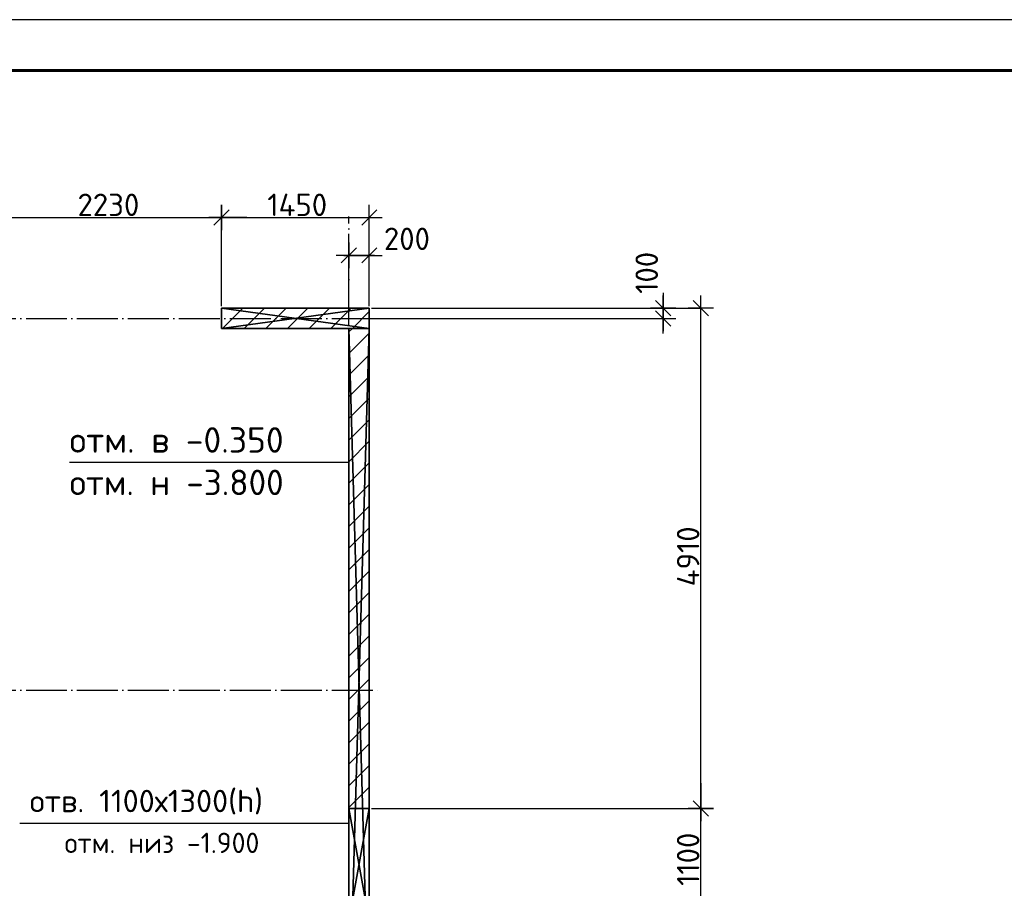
# Model space of a CAD drawing. Header units: millimetres. Extents: x 40580 to 559114, y -343730 to 81020.
# Tile 360 of 656: x 351654 to 361311, y -45918 to -37394. Entities that reach past the tile are written whole.
import ezdxf
from ezdxf.enums import TextEntityAlignment as Align

# ---------------------------------------------------------------- set-up
doc = ezdxf.new("R2010")
doc.units = ezdxf.units.MM
doc.linetypes.add('______11', pattern=[500, 400, -50, 0, -50])
doc.linetypes.add('______5', pattern=[1100, 800, -100, 100, -100])
for name, color, linetype in [('____________', 7, 'Continuous'), ('___________________', 253, '______5'), ('______________________', 7, 'Continuous'), ('_______________________', 7, 'Continuous'), ('________________________1', 7, 'Continuous'), ('Тонкие', 7, 'Continuous')]:
    doc.layers.add(name, color=color, linetype=linetype)
doc.styles.add('ISOCPEUR', font='isocpeur.ttf')

# ---------------------------------------------------------------- blocks, each defined once
blk = doc.blocks.new('ALL_ML_STRICH')
at = {"color": 0, "linetype": 'ByBlock', "lineweight": -2}
for p, q in [((0, -0.5), (0, 0.5)), ((-1, 0), (0.5, 0)), ((-0.3, -0.3), (0.3, 0.3))]:
    blk.add_line(p, q, dxfattribs=at)
blk = doc.blocks.new('Из_буфера8386')
at = {"linetype": 'Continuous', "lineweight": 25, "ltscale": 100}
blk.add_lwpolyline([(61.9, 59400), (61.9, 0), (42061.9, 0), (42061.9, 59400), (61.9, 59400)], dxfattribs=at)
blk.add_lwpolyline([(61.9, 59400), (61.9, 0), (42061.9, 0), (42061.9, 59400), (61.9, 59400)], dxfattribs=at)
at = {"linetype": 'Continuous', "lineweight": 60, "ltscale": 100}
blk.add_lwpolyline([(2061.9, 58900), (2061.9, 500), (41561.9, 500), (41561.9, 58900), (2061.9, 58900)], dxfattribs=at)

msp = doc.modelspace()

# ---------------------------------------------------------------- linework, layer by layer
at = {"layer": '____________', "color": 253, "linetype": '______5'}
for p, q in [((353644.2, -40425.1), (353844.2, -40225.1)), ((354068.4, -40425.1), (354268.4, -40225.1)), ((354492.7, -40425.1), (354692.7, -40225.1)), ((354917, -40425.1), (355083.2, -40258.9))]:
    msp.add_line(p, q, dxfattribs=at)
at = {"layer": '____________', "color": 253, "linetype": '______11'}
for p, q in [((353856.3, -40425.1), (354056.3, -40225.1)), ((354280.6, -40425.1), (354480.6, -40225.1)), ((354704.8, -40425.1), (354904.8, -40225.1))]:
    msp.add_line(p, q, dxfattribs=at)
at = {"layer": '____________', "color": 253, "linetype": '______5'}
for points in [[(354883.2, -40458.9), (354883.2, -40458.9), (354917, -40425.1)], [(354883.2, -40883.1), (354883.2, -40883.1), (355083.2, -40683.1)], [(354883.2, -41307.4), (354883.2, -41307.4), (355083.2, -41107.4)], [(354883.2, -41731.7), (354883.2, -41731.7), (355083.2, -41531.7)], [(354883.2, -42155.9), (354883.2, -42155.9), (355083.2, -41955.9)], [(354883.2, -42580.2), (354883.2, -42580.2), (355083.2, -42380.2)], [(354883.2, -43004.5), (354883.2, -43004.5), (355083.2, -42804.5)], [(354883.2, -43428.7), (354883.2, -43428.7), (355083.2, -43228.7)], [(354883.2, -43853), (354883.2, -43853), (355083.2, -43653)], [(354883.2, -44277.3), (354883.2, -44277.3), (355083.2, -44077.3)], [(354883.2, -44701.5), (354883.2, -44701.5), (355083.2, -44501.5)], [(354883.2, -45125.8), (354883.2, -45125.8), (355083.2, -44925.8)]]:
    msp.add_lwpolyline(points, dxfattribs=at)
at = {"layer": '____________', "color": 253, "linetype": '______11'}
for points in [[(354883.2, -40671), (354883.2, -40671), (355083.2, -40471)], [(354883.2, -41095.3), (354883.2, -41095.3), (355083.2, -40895.3)], [(354883.2, -41519.5), (354883.2, -41519.5), (355083.2, -41319.5)], [(354883.2, -41943.8), (354883.2, -41943.8), (355083.2, -41743.8)], [(354883.2, -42368.1), (354883.2, -42368.1), (355083.2, -42168.1)], [(354883.2, -42792.3), (354883.2, -42792.3), (355083.2, -42592.3)], [(354883.2, -43216.6), (354883.2, -43216.6), (355083.2, -43016.6)], [(354883.2, -43640.9), (354883.2, -43640.9), (355083.2, -43440.9)], [(354883.2, -44065.1), (354883.2, -44065.1), (355083.2, -43865.1)], [(354883.2, -44489.4), (354883.2, -44489.4), (355083.2, -44289.4)], [(354883.2, -44913.7), (354883.2, -44913.7), (355083.2, -44713.7)]]:
    msp.add_lwpolyline(points, dxfattribs=at)
at = {"layer": '___________________', "color": 253, "linetype": '______11'}
for p, q in [((354883.2, -89405.1), (354883.2, -39325.1)), ((338213.2, -40325.1), (355193.2, -40325.1)), ((338213.2, -43975.1), (355193.2, -43975.1))]:
    msp.add_line(p, q, dxfattribs=at)
at = {"layer": '______________________', "color": 7, "linetype": 'Continuous'}
for p, q in [((351403.2, -39336), (353633.2, -39336)), ((353633.2, -39336), (355083.2, -39336)), ((354883.2, -39706.6), (355083.2, -39706.6)), ((357965.1, -40325.1), (357965.1, -40225.1)), ((358335.1, -45135.1), (358335.1, -40225.1)), ((358335.1, -46235.1), (358335.1, -45135.1))]:
    msp.add_line(p, q, dxfattribs=at)
at = {"layer": '______________________', "color": 253, "linetype": 'Continuous'}
for p, q in [((353633.2, -40205.1), (353633.2, -39336)), ((353633.2, -40205.1), (353633.2, -39336)), ((355083.2, -40205.1), (355083.2, -39336)), ((354883.2, -40205.1), (354883.2, -39706.6)), ((355083.2, -40205.1), (355083.2, -39706.6)), ((355103.2, -40225.1), (357965.1, -40225.1)), ((355103.2, -40225.1), (358335.1, -40225.1)), ((355103.2, -40325.1), (357965.1, -40325.1)), ((355103.2, -45135.1), (358335.1, -45135.1)), ((355103.2, -45135.1), (358335.1, -45135.1))]:
    msp.add_line(p, q, dxfattribs=at)
at = {"layer": '_______________________', "color": 7, "linetype": 'Continuous'}
msp.add_line((354883.2, -41739.9), (352143.2, -41739.9), dxfattribs=at)
at = {"layer": '________________________1', "color": 7, "linetype": 'Continuous'}
msp.add_line((354883.2, -45282.2), (351654.8, -45282.2), dxfattribs=at)

# ---------------------------------------------------------------- block references
at = {"layer": '______________________', "color": 7, "linetype": 'Continuous', "xscale": 250, "yscale": 250, "zscale": 250}
for p in [(353633.2, -39336), (355083.2, -39336), (355083.2, -39706.6)]:
    msp.add_blockref('ALL_ML_STRICH', p, dxfattribs=at)
for p, rotation in [((353633.2, -39336), 180), ((354883.2, -39706.6), 180), ((357965.1, -40325.1), 270), ((357965.1, -40225.1), 90), ((358335.1, -40225.1), 90), ((358335.1, -45135.1), 270), ((358335.1, -45135.1), 90)]:
    msp.add_blockref('ALL_ML_STRICH', p, dxfattribs=dict(at, rotation=rotation))
at = {"layer": 'Тонкие'}
msp.add_blockref('Из_буфера8386', (331458, -96794), dxfattribs=at)

# ---------------------------------------------------------------- texts
at = {"layer": '______________________', "color": 7, "style": 'ISOCPEUR'}
for s, p in [('2230', (352221.2, -39321)), ('1450', (354083.2, -39321)), ('200', (355226, -39654.6))]:
    msp.add_text(s, height=220, dxfattribs=at).set_placement(p)
for s, p in [('100', (357914.2, -40083.8)), ('4910', (358320.1, -42955.1)), ('1100', (358320.1, -45894.1))]:
    msp.add_text(s, height=220, rotation=90, dxfattribs=at).set_placement(p)
at = {"layer": '_______________________', "color": 7, "linetype": 'Continuous', "style": 'ISOCPEUR'}
for s, p, p2 in [('отм. в -0.350', (352143.2, -41643.3), (354243.2, -41643.3)), ('отм. н -3.800', (352143.2, -42059.9), (354243.2, -42059.9))]:
    msp.add_text(s, height=250, dxfattribs=at).set_placement(p, p2, align=Align.FIT)
at = {"layer": '________________________1', "color": 7, "linetype": 'Continuous', "style": 'ISOCPEUR'}
for s, height, p, p2 in [('отв. 1100х1300(h)', 220, (351751.8, -45171.5), (354039.8, -45171.5)), ('отм. низ -1.900', 200, (352094.5, -45572.2), (354004.5, -45572.2))]:
    msp.add_text(s, height=height, dxfattribs=at).set_placement(p, p2, align=Align.FIT)

# ---------------------------------------------------------------- meshes
at = {"layer": '____________', "color": 7, "linetype": 'Continuous'}
mesh = msp.add_polyface(dxfattribs=at)
corners = [(355083.2, -40225.1, -3800), (353633.2, -40225.1, -3800), (353633.2, -40225.1, -350), (355083.2, -40225.1, -350)]
mesh.append_faces([[corners[k] for k in face] for face in [(1, 2, 0)]], dxfattribs={"vtx1": -1, "color": 7})
mesh.append_faces([[corners[k] for k in face] for face in [(2, 3, 0)]], dxfattribs={"vtx2": -1, "color": 7})
mesh = msp.add_polyface(dxfattribs=at)
corners = [(353633.2, -40225.1, -3800), (353633.2, -40425.1, -3800), (353633.2, -40425.1, -350), (353633.2, -40225.1, -350)]
mesh.append_faces([[corners[k] for k in face] for face in [(1, 2, 0)]], dxfattribs={"vtx1": -1, "color": 7})
mesh.append_faces([[corners[k] for k in face] for face in [(2, 3, 0)]], dxfattribs={"vtx2": -1, "color": 7})
mesh = msp.add_polyface(dxfattribs=at)
corners = [(353633.2, -40225.1, -350), (353633.2, -40425.1, -350), (355083.2, -40425.1, -350), (355083.2, -40225.1, -350)]
mesh.append_faces([[corners[k] for k in face] for face in [(1, 2, 0)]], dxfattribs={"vtx1": -1, "color": 7})
mesh.append_faces([[corners[k] for k in face] for face in [(2, 3, 0)]], dxfattribs={"vtx2": -1, "color": 7})
mesh = msp.add_polyface(dxfattribs=at)
corners = [(353633.2, -40425.1, -3800), (353633.2, -40225.1, -3800), (355083.2, -40225.1, -3800), (355083.2, -40425.1, -3800)]
mesh.append_faces([[corners[k] for k in face] for face in [(1, 2, 0)]], dxfattribs={"vtx1": -1, "color": 7})
mesh.append_faces([[corners[k] for k in face] for face in [(2, 3, 0)]], dxfattribs={"vtx2": -1, "color": 7})
mesh = msp.add_polyface(dxfattribs=at)
corners = [(355083.2, -40425.1, -3800), (355083.2, -40225.1, -3800), (355083.2, -40225.1, -350), (355083.2, -40425.1, -350)]
mesh.append_faces([[corners[k] for k in face] for face in [(1, 2, 0)]], dxfattribs={"vtx1": -1, "color": 7})
mesh.append_faces([[corners[k] for k in face] for face in [(2, 3, 0)]], dxfattribs={"vtx2": -1, "color": 7})
mesh = msp.add_polyface(dxfattribs=at)
corners = [(353633.2, -40425.1, -3800), (355083.2, -40425.1, -3800), (355083.2, -40425.1, -350), (353633.2, -40425.1, -350)]
mesh.append_faces([[corners[k] for k in face] for face in [(1, 2, 0)]], dxfattribs={"vtx1": -1, "color": 7})
mesh.append_faces([[corners[k] for k in face] for face in [(2, 3, 0)]], dxfattribs={"vtx2": -1, "color": 7})
mesh = msp.add_polyface(dxfattribs=at)
corners = [(354883.2, -40425.1, -3800), (354883.2, -47365.1, -3800), (354883.2, -47365.1, -350), (354883.2, -40425.1, -350), (354883.2, -45135.1, -600), (354883.2, -46235.1, -600), (354883.2, -46235.1, -1900), (354883.2, -45135.1, -1900)]
mesh.append_faces([[corners[k] for k in face] for face in [(2, 4, 5), (4, 2, 3)]], dxfattribs={"vtx0": -1, "vtx2": -1, "color": 7})
mesh.append_faces([[corners[k] for k in face] for face in [(5, 6, 2), (1, 2, 6), (6, 7, 1), (0, 1, 7), (3, 0, 7), (7, 4, 3)]], dxfattribs={"vtx1": -1, "vtx2": -1, "color": 7})
mesh = msp.add_polyface(dxfattribs=at)
corners = [(355083.2, -40425.1, -3800), (354883.2, -40425.1, -3800), (354883.2, -40425.1, -350), (355083.2, -40425.1, -350)]
mesh.append_faces([[corners[k] for k in face] for face in [(1, 2, 0)]], dxfattribs={"vtx1": -1, "color": 7})
mesh.append_faces([[corners[k] for k in face] for face in [(2, 3, 0)]], dxfattribs={"vtx2": -1, "color": 7})
mesh = msp.add_polyface(dxfattribs=at)
corners = [(354883.2, -40425.1, -3800), (355083.2, -40425.1, -3800), (355083.2, -47365.1, -3800), (354883.2, -47365.1, -3800)]
mesh.append_faces([[corners[k] for k in face] for face in [(1, 2, 0)]], dxfattribs={"vtx1": -1, "color": 7})
mesh.append_faces([[corners[k] for k in face] for face in [(2, 3, 0)]], dxfattribs={"vtx2": -1, "color": 7})
mesh = msp.add_polyface(dxfattribs=at)
corners = [(355083.2, -40425.1, -350), (354883.2, -40425.1, -350), (354883.2, -47365.1, -350), (355083.2, -47365.1, -350)]
mesh.append_faces([[corners[k] for k in face] for face in [(1, 2, 0)]], dxfattribs={"vtx1": -1, "color": 7})
mesh.append_faces([[corners[k] for k in face] for face in [(2, 3, 0)]], dxfattribs={"vtx2": -1, "color": 7})
mesh = msp.add_polyface(dxfattribs=at)
corners = [(355083.2, -47365.1, -3800), (355083.2, -40425.1, -3800), (355083.2, -40425.1, -350), (355083.2, -47365.1, -350), (355083.2, -46235.1, -600), (355083.2, -45135.1, -600), (355083.2, -45135.1, -1900), (355083.2, -46235.1, -1900)]
mesh.append_faces([[corners[k] for k in face] for face in [(6, 0, 2)]], dxfattribs={"vtx0": -1, "vtx1": -1, "vtx2": -1, "color": 7})
mesh.append_faces([[corners[k] for k in face] for face in [(3, 4, 5), (7, 3, 0)]], dxfattribs={"vtx0": -1, "vtx2": -1, "color": 7})
mesh.append_faces([[corners[k] for k in face] for face in [(2, 3, 5), (5, 6, 2), (6, 7, 0), (7, 4, 3)]], dxfattribs={"vtx1": -1, "vtx2": -1, "color": 7})
mesh.append_faces([[corners[k] for k in face] for face in [(0, 1, 2)]], dxfattribs={"vtx2": -1, "color": 7})
mesh = msp.add_polyface(dxfattribs=at)
corners = [(355083.2, -45135.1, -1900), (355083.2, -45135.1, -600), (354883.2, -45135.1, -600), (354883.2, -45135.1, -1900)]
mesh.append_faces([[corners[k] for k in face] for face in [(1, 2, 0)]], dxfattribs={"vtx1": -1, "color": 7})
mesh.append_faces([[corners[k] for k in face] for face in [(2, 3, 0)]], dxfattribs={"vtx2": -1, "color": 7})
mesh = msp.add_polyface(dxfattribs=at)
corners = [(355083.2, -46235.1, -1900), (355083.2, -45135.1, -1900), (354883.2, -45135.1, -1900), (354883.2, -46235.1, -1900)]
mesh.append_faces([[corners[k] for k in face] for face in [(1, 2, 0)]], dxfattribs={"vtx1": -1, "color": 7})
mesh.append_faces([[corners[k] for k in face] for face in [(2, 3, 0)]], dxfattribs={"vtx2": -1, "color": 7})
mesh = msp.add_polyface(dxfattribs=at)
corners = [(354883.2, -46235.1, -600), (354883.2, -45135.1, -600), (355083.2, -45135.1, -600), (355083.2, -46235.1, -600)]
mesh.append_faces([[corners[k] for k in face] for face in [(1, 2, 0)]], dxfattribs={"vtx1": -1, "color": 7})
mesh.append_faces([[corners[k] for k in face] for face in [(2, 3, 0)]], dxfattribs={"vtx2": -1, "color": 7})

doc.saveas('drawing.dxf')
